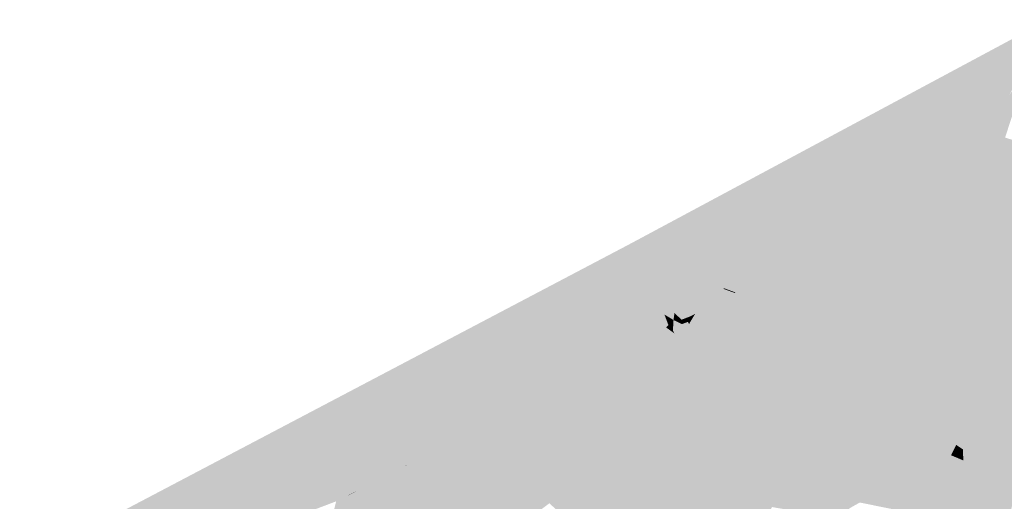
# Model space of a CAD drawing. Header units: metres. Extents: x 164696 to 183842, y 382615 to 387356.
# Tile 1042 of 1056: x 182773.82 to 182777.69, y 386686.13 to 386688.03. Entities that reach past the tile are written whole.
import ezdxf

# ---------------------------------------------------------------- set-up
doc = ezdxf.new("R2010")
doc.units = ezdxf.units.M
doc.layers.add('C3D-SURFACE_TINSURFACE', color=7, linetype='Continuous')

msp = doc.modelspace()

# ---------------------------------------------------------------- linework, layer by layer
at = {"layer": 'C3D-SURFACE_TINSURFACE', "color": 1, "linetype": 'Continuous', "lineweight": -3, "true_color": 0xe60000}
for points in [[(182777.503, 386687.6189), (182777.8627, 386688.0259), (182776.2243, 386687.1478)], [(182777.4827, 386687.4534), (182777.4957, 386687.4601), (182777.8627, 386688.0259)], [(182777.4827, 386687.4534), (182777.8627, 386688.0259), (182777.5189, 386687.5191)], [(182777.5086, 386687.4668), (182777.8627, 386688.0259), (182777.4957, 386687.4601)], [(182777.54, 386687.6387), (182777.8627, 386688.0259), (182777.503, 386687.6189)], [(182777.5086, 386687.4668), (182777.5642, 386687.5426), (182777.8627, 386688.0259)], [(182777.5189, 386687.5191), (182777.8627, 386688.0259), (182777.5641, 386687.6086)], [(182777.5769, 386687.6584), (182777.8627, 386688.0259), (182777.54, 386687.6387)], [(182777.5641, 386687.6086), (182777.8627, 386688.0259), (182777.5769, 386687.6584)], [(182777.5869, 386687.5544), (182777.8627, 386688.0259), (182777.5642, 386687.5426)], [(182777.6096, 386687.5661), (182777.8627, 386688.0259), (182777.5869, 386687.5544)], [(182777.6096, 386687.5661), (182777.7091, 386687.7272), (182777.8627, 386688.0259)], [(182777.503, 386687.6189), (182776.2243, 386687.1478), (182776.9269, 386687.2718)], [(182777.4773, 386687.4029), (182777.5295, 386687.382), (182777.4957, 386687.4601)], [(182777.4827, 386687.4534), (182777.4773, 386687.4029), (182777.4957, 386687.4601)], [(182777.5086, 386687.4668), (182777.4957, 386687.4601), (182777.5448, 386687.3701)], [(182777.5448, 386687.3701), (182777.4957, 386687.4601), (182777.5336, 386687.3836)], [(182777.5295, 386687.382), (182777.5336, 386687.3836), (182777.4957, 386687.4601)], [(182776.9269, 386687.2718), (182776.2243, 386687.1478), (182776.8873, 386687.245)], [(182776.961, 386687.246), (182776.2243, 386687.1478), (182776.94, 386687.2331)], [(182776.961, 386687.246), (182776.8873, 386687.245), (182776.2243, 386687.1478)], [(182776.94, 386687.2331), (182776.2243, 386687.1478), (182776.919, 386687.2201)], [(182777.0102, 386687.2171), (182776.919, 386687.2201), (182776.2243, 386687.1478)], [(182777.0102, 386687.2171), (182776.2243, 386687.1478), (182776.7954, 386687.1884)], [(182776.7954, 386687.1884), (182776.2243, 386687.1478), (182776.777, 386687.1771)], [(182776.777, 386687.1771), (182776.2243, 386687.1478), (182776.7587, 386687.1658)], [(182776.7587, 386687.1658), (182776.2243, 386687.1478), (182776.7403, 386687.1545)], [(182775.3678, 386686.4718), (182776.2243, 386687.1478), (182773.8178, 386685.8816)], [(182775.1379, 386686.1706), (182775.2508, 386686.2271), (182776.2243, 386687.1478)], [(182775.1379, 386686.1706), (182776.2243, 386687.1478), (182775.1939, 386686.2347)], [(182775.1939, 386686.2347), (182776.2243, 386687.1478), (182775.3678, 386686.4718)], [(182775.3092, 386686.2577), (182776.2243, 386687.1478), (182775.2508, 386686.2271)], [(182775.3092, 386686.2577), (182775.4033, 386686.3412), (182776.2243, 386687.1478)], [(182775.343, 386686.276), (182775.4435, 386686.3327), (182776.2243, 386687.1478)], [(182775.343, 386686.276), (182776.2243, 386687.1478), (182775.4033, 386686.3412)], [(182775.4435, 386686.3327), (182775.4651, 386686.3458), (182776.2243, 386687.1478)], [(182775.4866, 386686.3588), (182776.2243, 386687.1478), (182775.4651, 386686.3458)], [(182775.5082, 386686.3718), (182776.2243, 386687.1478), (182775.4866, 386686.3588)], [(182775.5298, 386686.3848), (182776.2243, 386687.1478), (182775.5082, 386686.3718)], [(182775.5298, 386686.3848), (182775.5514, 386686.3979), (182776.2243, 386687.1478)], [(182775.5622, 386686.4044), (182776.2243, 386687.1478), (182775.5514, 386686.3979)], [(182775.5622, 386686.4044), (182775.6272, 386686.4723), (182776.2243, 386687.1478)], [(182775.647, 386686.4842), (182776.2243, 386687.1478), (182775.6272, 386686.4723)], [(182775.647, 386686.4842), (182775.7464, 386686.5892), (182776.2243, 386687.1478)], [(182775.7996, 386686.6234), (182776.2243, 386687.1478), (182775.7464, 386686.5892)], [(182775.8625, 386686.6574), (182776.2243, 386687.1478), (182775.7996, 386686.6234)], [(182775.9254, 386686.6914), (182776.2243, 386687.1478), (182775.8625, 386686.6574)], [(182775.9692, 386686.7146), (182776.2243, 386687.1478), (182775.9254, 386686.6914)], [(182775.9902, 386686.7248), (182776.2243, 386687.1478), (182775.9692, 386686.7146)], [(182775.9896, 386686.6403), (182776.0063, 386686.6484), (182776.2243, 386687.1478)], [(182775.9896, 386686.6403), (182776.2243, 386687.1478), (182776.0321, 386686.7452)], [(182775.9902, 386686.7248), (182776.0378, 386686.7866), (182776.2243, 386687.1478)], [(182776.0063, 386686.6484), (182776.0329, 386686.6614), (182776.2243, 386687.1478)], [(182776.0321, 386686.7452), (182776.2243, 386687.1478), (182776.0378, 386686.7866)], [(182776.0596, 386686.6744), (182776.2243, 386687.1478), (182776.0329, 386686.6614)], [(182776.0862, 386686.6874), (182776.2243, 386687.1478), (182776.0596, 386686.6744)], [(182776.0862, 386686.6874), (182776.1129, 386686.7003), (182776.2243, 386687.1478)], [(182776.1129, 386686.7003), (182776.2525, 386687.0954), (182776.2243, 386687.1478)], [(182776.8878, 386687.1416), (182776.7403, 386687.1545), (182776.2243, 386687.1478)], [(182776.5544, 386687.015), (182776.5853, 386687.0163), (182776.2243, 386687.1478)], [(182776.5544, 386687.015), (182776.2243, 386687.1478), (182776.2525, 386687.0954)], [(182776.6269, 386687.0394), (182776.2243, 386687.1478), (182776.5853, 386687.0163)], [(182776.6717, 386687.0662), (182776.2243, 386687.1478), (182776.6269, 386687.0394)], [(182776.6717, 386687.0662), (182776.655, 386687.0998), (182776.2243, 386687.1478)], [(182776.6942, 386687.1232), (182776.2243, 386687.1478), (182776.655, 386687.0998)], [(182776.8878, 386687.1416), (182776.2243, 386687.1478), (182776.6942, 386687.1232)], [(182776.1129, 386686.7003), (182776.1396, 386686.7133), (182776.2525, 386687.0954)], [(182776.1396, 386686.7133), (182776.2701, 386687.062), (182776.2525, 386687.0954)], [(182776.5854, 386686.9713), (182776.2525, 386687.0954), (182776.2701, 386687.062)], [(182776.5854, 386686.9713), (182776.5366, 386687.0055), (182776.2525, 386687.0954)], [(182776.5544, 386687.015), (182776.2525, 386687.0954), (182776.5366, 386687.0055)], [(182776.1396, 386686.7133), (182776.2878, 386687.0286), (182776.2701, 386687.062)], [(182776.6075, 386686.9402), (182776.2701, 386687.062), (182776.2878, 386687.0286)], [(182776.6298, 386686.9519), (182776.5876, 386686.9672), (182776.2701, 386687.062)], [(182776.6298, 386686.9519), (182776.2701, 386687.062), (182776.6075, 386686.9402)], [(182776.5854, 386686.9713), (182776.2701, 386687.062), (182776.5876, 386686.9672)], [(182776.1396, 386686.7133), (182776.1776, 386686.7262), (182776.2878, 386687.0286)], [(182776.2575, 386686.8943), (182776.2878, 386687.0286), (182776.1776, 386686.7262)], [(182776.2575, 386686.8943), (182776.3002, 386687.0052), (182776.2878, 386687.0286)], [(182776.3885, 386686.9746), (182776.5821, 386686.9268), (182776.2878, 386687.0286)], [(182776.3885, 386686.9746), (182776.2878, 386687.0286), (182776.3002, 386687.0052)], [(182776.5821, 386686.9268), (182776.6075, 386686.9402), (182776.2878, 386687.0286)], [(182776.4311, 386686.9542), (182776.5821, 386686.9268), (182776.3885, 386686.9746)], [(182776.4311, 386686.9542), (182776.4691, 386686.9315), (182776.5567, 386686.9133)], [(182776.4311, 386686.9542), (182776.5567, 386686.9133), (182776.5821, 386686.9268)], [(182776.544, 386686.9066), (182776.5567, 386686.9133), (182776.4691, 386686.9315)], [(182776.5283, 386686.8223), (182776.5231, 386686.7774), (182776.5821, 386686.9268)], [(182776.5313, 386686.7602), (182776.5821, 386686.9268), (182776.5231, 386686.7774)], [(182776.5283, 386686.8223), (182776.5821, 386686.9268), (182776.5567, 386686.9133)], [(182776.5313, 386686.7602), (182776.5419, 386686.7658), (182776.6075, 386686.9402)], [(182776.5313, 386686.7602), (182776.6075, 386686.9402), (182776.5821, 386686.9268)], [(182776.5501, 386686.7487), (182776.6075, 386686.9402), (182776.5419, 386686.7658)], [(182776.6298, 386686.9519), (182776.6075, 386686.9402), (182776.5501, 386686.7487)], [(182776.2575, 386686.8943), (182776.1776, 386686.7262), (182776.2383, 386686.7563)], [(182776.2575, 386686.8943), (182776.2383, 386686.7563), (182776.2853, 386686.9235)], [(182776.2853, 386686.9235), (182776.2383, 386686.7563), (182776.2878, 386686.8762)], [(182776.2878, 386686.8762), (182776.2991, 386686.7864), (182776.3131, 386686.8887)], [(182776.3131, 386686.8887), (182776.2991, 386686.7864), (182776.3271, 386686.8628)], [(182776.5283, 386686.8223), (182776.5567, 386686.9133), (182776.5298, 386686.8494)], [(182776.544, 386686.9066), (182776.5298, 386686.8494), (182776.5567, 386686.9133)], [(182776.2878, 386686.8762), (182776.2383, 386686.7563), (182776.2991, 386686.7864)], [(182776.3535, 386686.8669), (182776.3271, 386686.8628), (182776.2991, 386686.7864)], [(182776.3535, 386686.8669), (182776.2991, 386686.7864), (182776.3599, 386686.8164)], [(182776.3535, 386686.8669), (182776.3599, 386686.8164), (182776.369, 386686.8255)], [(182776.3931, 386686.8731), (182776.455, 386686.8596), (182776.4145, 386686.8813)], [(182776.3931, 386686.8731), (182776.4139, 386686.8463), (182776.4206, 386686.8465)], [(182776.3931, 386686.8731), (182776.4206, 386686.8465), (182776.455, 386686.8596)], [(182776.4741, 386686.8697), (182776.4145, 386686.8813), (182776.455, 386686.8596)], [(182776.4219, 386686.8291), (182776.455, 386686.8596), (182776.4206, 386686.8465)], [(182776.4219, 386686.8291), (182776.446, 386686.8382), (182776.455, 386686.8596)], [(182776.4502, 386686.8294), (182776.455, 386686.8596), (182776.446, 386686.8382)], [(182776.4741, 386686.8697), (182776.455, 386686.8596), (182776.4502, 386686.8294)], [(182776.3928, 386686.7925), (182776.3599, 386686.8164), (182776.2991, 386686.7864)], [(182776.3869, 386686.8047), (182776.369, 386686.8255), (182776.3599, 386686.8164)], [(182776.3869, 386686.8047), (182776.3599, 386686.8164), (182776.3928, 386686.7925)], [(182776.4219, 386686.8291), (182776.4206, 386686.8465), (182776.4139, 386686.8463)], [(182776.3526, 386686.7282), (182776.2991, 386686.7864), (182776.2383, 386686.7563)], [(182776.3928, 386686.7925), (182776.2991, 386686.7864), (182776.369, 386686.7727)], [(182776.3526, 386686.7282), (182776.383, 386686.7432), (182776.2991, 386686.7864)], [(182776.369, 386686.7727), (182776.2991, 386686.7864), (182776.376, 386686.7579)], [(182776.376, 386686.7579), (182776.2991, 386686.7864), (182776.383, 386686.7432)], [(182776.3363, 386686.6838), (182776.2383, 386686.7563), (182776.1776, 386686.7262)], [(182776.3363, 386686.6838), (182776.3881, 386686.6892), (182776.2383, 386686.7563)], [(182776.3799, 386686.7064), (182776.3526, 386686.7282), (182776.2383, 386686.7563)], [(182776.3799, 386686.7064), (182776.2383, 386686.7563), (182776.3881, 386686.6892)], [(182776.1791, 386686.6636), (182776.1129, 386686.7003), (182776.0862, 386686.6874)], [(182776.1129, 386686.7003), (182776.1776, 386686.7262), (182776.1396, 386686.7133)], [(182776.24, 386686.6616), (182776.1776, 386686.7262), (182776.1129, 386686.7003)], [(182776.1791, 386686.6636), (182776.24, 386686.6616), (182776.1129, 386686.7003)], [(182776.24, 386686.6616), (182776.2844, 386686.6795), (182776.1776, 386686.7262)], [(182776.3363, 386686.6838), (182776.1776, 386686.7262), (182776.2844, 386686.6795)], [(182775.9255, 386686.3752), (182775.9238, 386686.3463), (182776.0329, 386686.6614)], [(182775.9455, 386686.3849), (182776.0329, 386686.6614), (182775.9238, 386686.3463)], [(182775.9255, 386686.3752), (182776.0329, 386686.6614), (182776.0063, 386686.6484)], [(182775.9455, 386686.3849), (182776.0596, 386686.6744), (182776.0329, 386686.6614)], [(182776.0108, 386686.1509), (182776.0596, 386686.6744), (182775.9455, 386686.3849)], [(182776.0108, 386686.1509), (182776.2125, 386686.6263), (182776.0596, 386686.6744)], [(182776.1854, 386686.6516), (182776.0862, 386686.6874), (182776.0596, 386686.6744)], [(182776.1854, 386686.6516), (182776.0596, 386686.6744), (182776.2125, 386686.6263)], [(182776.1791, 386686.6636), (182776.0862, 386686.6874), (182776.1854, 386686.6516)], [(182775.9255, 386686.3752), (182776.0063, 386686.6484), (182775.9896, 386686.6403)], [(182775.3678, 386686.4718), (182773.8178, 386685.8816), (182774.4319, 386685.9794)], [(182775.6166, 386686.3414), (182775.5298, 386686.3848), (182775.5082, 386686.3718)], [(182775.6166, 386686.3414), (182775.5514, 386686.3979), (182775.5298, 386686.3848)], [(182775.5622, 386686.4044), (182775.5514, 386686.3979), (182775.6328, 386686.3512)], [(182775.6166, 386686.3414), (182775.6328, 386686.3512), (182775.5514, 386686.3979)], [(182775.6889, 386686.2543), (182775.4866, 386686.3588), (182775.4651, 386686.3458)], [(182775.6927, 386686.2915), (182775.5082, 386686.3718), (182775.4866, 386686.3588)], [(182775.6927, 386686.2915), (182775.4866, 386686.3588), (182775.7307, 386686.2666)], [(182775.7307, 386686.2666), (182775.4866, 386686.3588), (182775.6889, 386686.2543)], [(182775.6166, 386686.3414), (182775.5082, 386686.3718), (182775.6927, 386686.2915)], [(182775.3406, 386686.2743), (182775.4003, 386686.3067), (182775.4219, 386686.3197)], [(182775.3406, 386686.2743), (182775.4219, 386686.3197), (182775.3442, 386686.2765)], [(182775.3442, 386686.2765), (182775.4435, 386686.3327), (182775.343, 386686.276)], [(182775.3442, 386686.2765), (182775.4219, 386686.3197), (182775.4435, 386686.3327)], [(182775.6457, 386686.2283), (182775.4219, 386686.3197), (182775.4003, 386686.3067)], [(182775.6565, 386686.2348), (182775.4435, 386686.3327), (182775.4219, 386686.3197)], [(182775.6457, 386686.2283), (182775.6565, 386686.2348), (182775.4219, 386686.3197)], [(182775.7046, 386686.2261), (182775.4651, 386686.3458), (182775.4435, 386686.3327)], [(182775.6565, 386686.2348), (182775.7046, 386686.2261), (182775.4435, 386686.3327)], [(182775.7046, 386686.2261), (182775.7136, 386686.2315), (182775.4651, 386686.3458)], [(182775.6889, 386686.2543), (182775.4651, 386686.3458), (182775.7136, 386686.2315)], [(182775.3412, 386686.2743), (182775.4003, 386686.3067), (182775.3406, 386686.2743)], [(182775.3412, 386686.2743), (182775.3787, 386686.2937), (182775.4003, 386686.3067)], [(182775.3412, 386686.2743), (182775.6399, 386686.2092), (182775.3787, 386686.2937)], [(182775.6399, 386686.2092), (182775.4003, 386686.3067), (182775.3787, 386686.2937)], [(182775.6399, 386686.2092), (182775.7133, 386686.193), (182775.4003, 386686.3067)], [(182775.7133, 386686.193), (182775.6457, 386686.2283), (182775.4003, 386686.3067)], [(182775.3092, 386686.2577), (182775.2508, 386686.2271), (182775.1769, 386685.9052)], [(182775.1366, 386686.1691), (182775.173, 386686.1864), (182775.2508, 386686.2271)], [(182775.1366, 386686.1691), (182775.2508, 386686.2271), (182775.1379, 386686.1706)], [(182775.1602, 386686.1358), (182775.1993, 386686.0905), (182775.2508, 386686.2271)], [(182775.1602, 386686.1358), (182775.2508, 386686.2271), (182775.173, 386686.1864)], [(182775.1662, 386685.922), (182775.2508, 386686.2271), (182775.1993, 386686.0905)], [(182775.1769, 386685.9052), (182775.2508, 386686.2271), (182775.1662, 386685.922)], [(182775.1366, 386686.1691), (182775.1516, 386686.1329), (182775.173, 386686.1864)], [(182775.1516, 386686.1329), (182775.1605, 386686.1475), (182775.173, 386686.1864)], [(182775.1602, 386686.1358), (182775.173, 386686.1864), (182775.1605, 386686.1475)]]:
    msp.add_solid(points, dxfattribs=at)
at = {"layer": 'C3D-SURFACE_TINSURFACE', "color": 11, "linetype": 'Continuous', "lineweight": -3, "true_color": 0xff8585}
for points in [[(182777.6252, 386687.5273), (182777.6512, 386687.5407), (182777.7701, 386687.8137)], [(182777.6252, 386687.5273), (182777.7701, 386687.8137), (182777.7588, 386687.8078)], [(182777.6252, 386687.5273), (182777.7588, 386687.8078), (182777.7091, 386687.7272)], [(182777.6512, 386687.5407), (182777.7544, 386687.7507), (182777.7701, 386687.8137)], [(182777.6512, 386687.5407), (182777.6771, 386687.5542), (182777.7544, 386687.7507)], [(182777.6771, 386687.5542), (182777.6933, 386687.5626), (182777.7544, 386687.7507)], [(182777.6252, 386687.5273), (182777.7091, 386687.7272), (182777.5993, 386687.5139)], [(182777.5993, 386687.5139), (182777.7091, 386687.7272), (182777.6096, 386687.5661)], [(182777.2462, 386687.3282), (182777.3095, 386687.3621), (182777.54, 386687.6387)], [(182777.2462, 386687.3282), (182777.54, 386687.6387), (182777.503, 386687.6189)], [(182777.3095, 386687.3621), (182777.3729, 386687.3959), (182777.5769, 386687.6584)], [(182777.3095, 386687.3621), (182777.5769, 386687.6584), (182777.54, 386687.6387)], [(182777.3729, 386687.3959), (182777.5641, 386687.6086), (182777.5769, 386687.6584)], [(182777.2462, 386687.3282), (182777.503, 386687.6189), (182776.9269, 386687.2718)], [(182777.3729, 386687.3959), (182777.4362, 386687.4298), (182777.5641, 386687.6086)], [(182777.4362, 386687.4298), (182777.5189, 386687.5191), (182777.5641, 386687.6086)], [(182777.5216, 386687.4736), (182777.5475, 386687.487), (182777.5869, 386687.5544)], [(182777.5216, 386687.4736), (182777.5869, 386687.5544), (182777.5642, 386687.5426)], [(182777.5475, 386687.487), (182777.5734, 386687.5004), (182777.6096, 386687.5661)], [(182777.5475, 386687.487), (182777.6096, 386687.5661), (182777.5869, 386687.5544)], [(182777.5993, 386687.5139), (182777.6096, 386687.5661), (182777.5734, 386687.5004)], [(182778.1817, 386687.3829), (182777.6771, 386687.5542), (182777.6512, 386687.5407)], [(182778.1648, 386687.4139), (182777.6933, 386687.5626), (182777.6771, 386687.5542)], [(182778.1817, 386687.3829), (182778.1648, 386687.4139), (182777.6771, 386687.5542)], [(182777.4362, 386687.4298), (182777.4698, 386687.4467), (182777.5189, 386687.5191)], [(182777.4698, 386687.4467), (182777.4827, 386687.4534), (182777.5189, 386687.5191)], [(182777.5216, 386687.4736), (182777.5642, 386687.5426), (182777.5086, 386687.4668)], [(182778.2156, 386687.321), (182777.5993, 386687.5139), (182777.5734, 386687.5004)], [(182778.1987, 386687.3519), (182777.6252, 386687.5273), (182777.5993, 386687.5139)], [(182778.2156, 386687.321), (182778.1987, 386687.3519), (182777.5993, 386687.5139)], [(182778.1987, 386687.3519), (182777.6512, 386687.5407), (182777.6252, 386687.5273)], [(182778.1987, 386687.3519), (182778.1817, 386687.3829), (182777.6512, 386687.5407)], [(182777.9871, 386686.5599), (182777.5216, 386687.4736), (182777.5086, 386687.4668)], [(182777.9871, 386686.5599), (182777.5475, 386687.487), (182777.5216, 386687.4736)], [(182778.2326, 386687.29), (182777.5734, 386687.5004), (182777.5475, 386687.487)], [(182778.023, 386686.5778), (182777.5475, 386687.487), (182777.9871, 386686.5599)], [(182778.2326, 386687.29), (182777.5475, 386687.487), (182778.023, 386686.5778)], [(182778.2326, 386687.29), (182778.2156, 386687.321), (182777.5734, 386687.5004)], [(182777.2525, 386686.817), (182777.4698, 386687.4467), (182777.4362, 386687.4298)], [(182777.2525, 386686.817), (182777.2751, 386686.7739), (182777.4698, 386687.4467)], [(182777.2751, 386686.7739), (182777.4773, 386687.4029), (182777.4827, 386687.4534)], [(182777.2751, 386686.7739), (182777.4827, 386687.4534), (182777.4698, 386687.4467)], [(182777.9871, 386686.5599), (182777.5086, 386687.4668), (182777.5448, 386687.3701)], [(182777.2525, 386686.817), (182777.4362, 386687.4298), (182777.3729, 386687.3959)], [(182777.2525, 386686.817), (182777.3729, 386687.3959), (182777.3095, 386687.3621)], [(182777.901, 386686.5222), (182777.4773, 386687.4029), (182777.2751, 386686.7739)], [(182777.901, 386686.5222), (182777.5295, 386687.382), (182777.4773, 386687.4029)], [(182777.2525, 386686.817), (182777.3095, 386687.3621), (182777.2462, 386687.3282)], [(182777.9513, 386686.542), (182777.5336, 386687.3836), (182777.5295, 386687.382)], [(182777.9513, 386686.542), (182777.5295, 386687.382), (182777.901, 386686.5222)], [(182777.9513, 386686.542), (182777.5448, 386687.3701), (182777.5336, 386687.3836)], [(182777.9513, 386686.542), (182777.9871, 386686.5599), (182777.5448, 386687.3701)], [(182777.1886, 386687.2893), (182777.2462, 386687.3282), (182776.9269, 386687.2718)], [(182777.2525, 386686.817), (182777.2462, 386687.3282), (182777.1886, 386687.2893)], [(182777.1886, 386687.2893), (182776.8873, 386687.245), (182776.961, 386687.246)], [(182777.1886, 386687.2893), (182776.9269, 386687.2718), (182776.8873, 386687.245)], [(182777.1886, 386687.2893), (182776.961, 386687.246), (182777.1619, 386687.2728)], [(182777.2525, 386686.817), (182777.1886, 386687.2893), (182777.1619, 386687.2728)], [(182777.1084, 386687.2398), (182776.919, 386687.2201), (182777.0102, 386687.2171)], [(182777.1084, 386687.2398), (182776.94, 386687.2331), (182776.919, 386687.2201)], [(182777.1084, 386687.2398), (182777.1351, 386687.2563), (182776.94, 386687.2331)], [(182777.1351, 386687.2563), (182776.961, 386687.246), (182776.94, 386687.2331)], [(182777.1351, 386687.2563), (182777.1619, 386687.2728), (182776.961, 386687.246)], [(182777.1084, 386687.2398), (182777.0102, 386687.2171), (182777.0817, 386687.2234)], [(182777.2525, 386686.817), (182777.1084, 386687.2398), (182777.0817, 386687.2234)], [(182777.2525, 386686.817), (182777.1351, 386687.2563), (182777.1084, 386687.2398)], [(182777.2525, 386686.817), (182777.1619, 386687.2728), (182777.1351, 386687.2563)], [(182777.055, 386687.2069), (182777.0102, 386687.2171), (182776.7954, 386687.1884)], [(182777.0282, 386687.1904), (182777.055, 386687.2069), (182776.7954, 386687.1884)], [(182777.055, 386687.2069), (182777.0817, 386687.2234), (182777.0102, 386687.2171)], [(182777.2525, 386686.817), (182777.055, 386687.2069), (182777.0282, 386687.1904)], [(182777.2525, 386686.817), (182777.0817, 386687.2234), (182777.055, 386687.2069)], [(182776.9748, 386687.1575), (182776.7587, 386687.1658), (182776.7403, 386687.1545)], [(182777.0015, 386687.174), (182776.777, 386687.1771), (182776.7587, 386687.1658)], [(182776.9748, 386687.1575), (182777.0015, 386687.174), (182776.7587, 386687.1658)], [(182777.0015, 386687.174), (182777.0282, 386687.1904), (182776.777, 386687.1771)], [(182777.0282, 386687.1904), (182776.7954, 386687.1884), (182776.777, 386687.1771)], [(182777.2525, 386686.817), (182777.0015, 386687.174), (182776.9748, 386687.1575)], [(182777.2525, 386686.817), (182777.0282, 386687.1904), (182777.0015, 386687.174)], [(182776.8508, 386687.078), (182776.6942, 386687.1232), (182776.655, 386687.0998)], [(182776.9078, 386687.112), (182776.8878, 386687.1416), (182776.6942, 386687.1232)], [(182776.8508, 386687.078), (182776.9078, 386687.112), (182776.6942, 386687.1232)], [(182776.9748, 386687.1575), (182776.7403, 386687.1545), (182776.8878, 386687.1416)], [(182776.9748, 386687.1575), (182776.8878, 386687.1416), (182776.9481, 386687.141)], [(182776.9078, 386687.112), (182776.9481, 386687.141), (182776.8878, 386687.1416)], [(182777.2525, 386686.817), (182776.9481, 386687.141), (182776.9078, 386687.112)], [(182777.2525, 386686.817), (182776.9748, 386687.1575), (182776.9481, 386687.141)], [(182776.8508, 386687.078), (182776.655, 386687.0998), (182776.6717, 386687.0662)], [(182777.2525, 386686.817), (182776.9078, 386687.112), (182776.8508, 386687.078)], [(182776.7367, 386687.0099), (182776.6717, 386687.0662), (182776.6269, 386687.0394)], [(182776.8508, 386687.078), (182776.6717, 386687.0662), (182776.7938, 386687.0439)], [(182776.7367, 386687.0099), (182776.7938, 386687.0439), (182776.6717, 386687.0662)], [(182777.2525, 386686.817), (182776.7938, 386687.0439), (182776.7367, 386687.0099)], [(182777.2525, 386686.817), (182776.8508, 386687.078), (182776.7938, 386687.0439)], [(182776.3055, 386686.9952), (182776.3002, 386687.0052), (182776.2575, 386686.8943)], [(182776.3055, 386686.9952), (182776.3885, 386686.9746), (182776.3002, 386687.0052)], [(182776.6584, 386686.9671), (182776.5544, 386687.015), (182776.5366, 386687.0055)], [(182776.6584, 386686.9671), (182776.5366, 386687.0055), (182776.5854, 386686.9713)], [(182776.5489, 386686.5207), (182776.7367, 386687.0099), (182776.6838, 386686.9805)], [(182776.5489, 386686.5207), (182776.5783, 386686.4648), (182776.7367, 386687.0099)], [(182776.6838, 386686.9805), (182776.5853, 386687.0163), (182776.5544, 386687.015)], [(182776.6584, 386686.9671), (182776.6838, 386686.9805), (182776.5544, 386687.015)], [(182777.2525, 386686.817), (182776.7367, 386687.0099), (182776.5783, 386686.4648)], [(182776.6838, 386686.9805), (182776.6269, 386687.0394), (182776.5853, 386687.0163)], [(182776.6838, 386686.9805), (182776.7367, 386687.0099), (182776.6269, 386687.0394)], [(182776.3055, 386686.9952), (182776.2575, 386686.8943), (182776.2853, 386686.9235)], [(182776.3232, 386686.9618), (182776.3055, 386686.9952), (182776.2853, 386686.9235)], [(182776.3232, 386686.9618), (182776.4311, 386686.9542), (182776.3055, 386686.9952)], [(182776.3055, 386686.9952), (182776.4311, 386686.9542), (182776.3885, 386686.9746)], [(182776.5091, 386686.6119), (182776.6584, 386686.9671), (182776.6329, 386686.9536)], [(182776.5489, 386686.5207), (182776.6584, 386686.9671), (182776.5091, 386686.6119)], [(182776.5489, 386686.5207), (182776.6838, 386686.9805), (182776.6584, 386686.9671)], [(182776.6329, 386686.9536), (182776.5854, 386686.9713), (182776.5876, 386686.9672)], [(182776.6584, 386686.9671), (182776.5854, 386686.9713), (182776.6329, 386686.9536)], [(182776.6329, 386686.9536), (182776.5876, 386686.9672), (182776.6298, 386686.9519)], [(182776.3232, 386686.9618), (182776.2853, 386686.9235), (182776.2878, 386686.8762)], [(182776.3232, 386686.9618), (182776.2878, 386686.8762), (182776.3131, 386686.8887)], [(182776.3471, 386686.9174), (182776.3232, 386686.9618), (182776.3131, 386686.8887)], [(182776.3232, 386686.9618), (182776.3471, 386686.9174), (182776.5059, 386686.8864)], [(182776.3232, 386686.9618), (182776.5059, 386686.8864), (182776.5313, 386686.8999)], [(182776.3232, 386686.9618), (182776.5313, 386686.8999), (182776.544, 386686.9066)], [(182776.3232, 386686.9618), (182776.544, 386686.9066), (182776.4691, 386686.9315)], [(182776.3232, 386686.9618), (182776.4691, 386686.9315), (182776.4311, 386686.9542)], [(182776.5091, 386686.6119), (182776.6329, 386686.9536), (182776.6298, 386686.9519)], [(182776.5091, 386686.6119), (182776.6298, 386686.9519), (182776.5501, 386686.7487)], [(182776.3471, 386686.9174), (182776.3131, 386686.8887), (182776.3271, 386686.8628)], [(182776.3471, 386686.9174), (182776.3271, 386686.8628), (182776.3535, 386686.8669)], [(182776.3892, 386686.8454), (182776.3471, 386686.9174), (182776.3535, 386686.8669)], [(182776.3892, 386686.8454), (182776.3931, 386686.8731), (182776.3471, 386686.9174)], [(182776.3471, 386686.9174), (182776.3931, 386686.8731), (182776.4145, 386686.8813)], [(182776.3471, 386686.9174), (182776.4145, 386686.8813), (182776.4741, 386686.8697)], [(182776.3471, 386686.9174), (182776.4741, 386686.8697), (182776.4805, 386686.873)], [(182776.3471, 386686.9174), (182776.4805, 386686.873), (182776.5059, 386686.8864)], [(182776.4529, 386686.7295), (182776.5313, 386686.8999), (182776.5059, 386686.8864)], [(182776.4529, 386686.7295), (182776.4669, 386686.7001), (182776.5313, 386686.8999)], [(182776.4669, 386686.7001), (182776.5298, 386686.8494), (182776.544, 386686.9066)], [(182776.4669, 386686.7001), (182776.544, 386686.9066), (182776.5313, 386686.8999)], [(182776.3892, 386686.8454), (182776.3535, 386686.8669), (182776.369, 386686.8255)], [(182776.3892, 386686.8454), (182776.4139, 386686.8463), (182776.3931, 386686.8731)], [(182776.4388, 386686.7589), (182776.4805, 386686.873), (182776.4741, 386686.8697)], [(182776.4388, 386686.7589), (182776.4529, 386686.7295), (182776.4805, 386686.873)], [(182776.4388, 386686.7589), (182776.4741, 386686.8697), (182776.4502, 386686.8294)], [(182776.4529, 386686.7295), (182776.5059, 386686.8864), (182776.4805, 386686.873)], [(182776.4669, 386686.7001), (182776.5283, 386686.8223), (182776.5298, 386686.8494)], [(182776.3892, 386686.8454), (182776.369, 386686.8255), (182776.3869, 386686.8047)], [(182776.3892, 386686.8454), (182776.3869, 386686.8047), (182776.4248, 386686.7883)], [(182776.3892, 386686.8454), (182776.4219, 386686.8291), (182776.4139, 386686.8463)], [(182776.3892, 386686.8454), (182776.4248, 386686.7883), (182776.4219, 386686.8291)], [(182776.4248, 386686.7883), (182776.446, 386686.8382), (182776.4219, 386686.8291)], [(182776.4248, 386686.7883), (182776.4502, 386686.8294), (182776.446, 386686.8382)], [(182776.4248, 386686.7883), (182776.4388, 386686.7589), (182776.4502, 386686.8294)], [(182776.4669, 386686.7001), (182776.481, 386686.6707), (182776.5283, 386686.8223)], [(182776.481, 386686.6707), (182776.5231, 386686.7774), (182776.5283, 386686.8223)], [(182777.2751, 386686.7739), (182777.2525, 386686.817), (182776.5783, 386686.4648)], [(182775.953, 386686.6225), (182776.0378, 386686.7866), (182775.9902, 386686.7248)], [(182775.953, 386686.6225), (182776.0321, 386686.7452), (182776.0378, 386686.7866)], [(182776.4388, 386686.7589), (182776.3928, 386686.7925), (182776.369, 386686.7727)], [(182776.4529, 386686.7295), (182776.4388, 386686.7589), (182776.369, 386686.7727)], [(182776.4529, 386686.7295), (182776.369, 386686.7727), (182776.376, 386686.7579)], [(182776.4388, 386686.7589), (182776.4248, 386686.7883), (182776.3869, 386686.8047)], [(182776.4388, 386686.7589), (182776.3869, 386686.8047), (182776.3928, 386686.7925)], [(182776.481, 386686.6707), (182776.5313, 386686.7602), (182776.5231, 386686.7774)], [(182777.2751, 386686.7739), (182776.5783, 386686.4648), (182776.6078, 386686.4089)], [(182777.2977, 386686.7308), (182777.2751, 386686.7739), (182776.6078, 386686.4089)], [(182777.901, 386686.5222), (182777.2751, 386686.7739), (182777.2977, 386686.7308)], [(182775.953, 386686.6225), (182775.9796, 386686.6354), (182776.0321, 386686.7452)], [(182775.9796, 386686.6354), (182775.9896, 386686.6403), (182776.0321, 386686.7452)], [(182776.4669, 386686.7001), (182776.383, 386686.7432), (182776.3526, 386686.7282)], [(182776.4669, 386686.7001), (182776.4529, 386686.7295), (182776.376, 386686.7579)], [(182776.4669, 386686.7001), (182776.376, 386686.7579), (182776.383, 386686.7432)], [(182776.481, 386686.6707), (182776.495, 386686.6413), (182776.5313, 386686.7602)], [(182776.495, 386686.6413), (182776.5419, 386686.7658), (182776.5313, 386686.7602)], [(182776.495, 386686.6413), (182776.5501, 386686.7487), (182776.5419, 386686.7658)], [(182776.495, 386686.6413), (182776.5091, 386686.6119), (182776.5501, 386686.7487)], [(182775.8439, 386686.5669), (182775.8996, 386686.5965), (182775.9692, 386686.7146)], [(182775.8439, 386686.5669), (182775.9692, 386686.7146), (182775.9254, 386686.6914)], [(182775.8996, 386686.5965), (182775.9263, 386686.6095), (182775.9902, 386686.7248)], [(182775.8996, 386686.5965), (182775.9902, 386686.7248), (182775.9692, 386686.7146)], [(182775.953, 386686.6225), (182775.9902, 386686.7248), (182775.9263, 386686.6095)], [(182776.4669, 386686.7001), (182776.3526, 386686.7282), (182776.3799, 386686.7064)], [(182776.4669, 386686.7001), (182776.3799, 386686.7064), (182776.481, 386686.6707)], [(182776.495, 386686.6413), (182776.481, 386686.6707), (182776.3799, 386686.7064)], [(182776.495, 386686.6413), (182776.3799, 386686.7064), (182776.3881, 386686.6892)], [(182777.2977, 386686.7308), (182776.6078, 386686.4089), (182776.6275, 386686.3669)], [(182776.6437, 386686.3387), (182777.2977, 386686.7308), (182776.6275, 386686.3669)], [(182776.6437, 386686.3387), (182777.3203, 386686.6877), (182777.2977, 386686.7308)], [(182777.901, 386686.5222), (182777.2977, 386686.7308), (182777.3203, 386686.6877)], [(182775.6837, 386686.4804), (182775.7638, 386686.5236), (182775.8625, 386686.6574)], [(182775.6837, 386686.4804), (182775.8625, 386686.6574), (182775.7996, 386686.6234)], [(182775.7638, 386686.5236), (182775.8439, 386686.5669), (182775.9254, 386686.6914)], [(182775.7638, 386686.5236), (182775.9254, 386686.6914), (182775.8625, 386686.6574)], [(182776.5195, 386686.5765), (182776.24, 386686.6616), (182776.1791, 386686.6636)], [(182776.5489, 386686.5207), (182776.5195, 386686.5765), (182776.1791, 386686.6636)], [(182776.5489, 386686.5207), (182776.1791, 386686.6636), (182776.1854, 386686.6516)], [(182776.5195, 386686.5765), (182776.2844, 386686.6795), (182776.24, 386686.6616)], [(182776.5195, 386686.5765), (182776.3363, 386686.6838), (182776.2844, 386686.6795)], [(182776.495, 386686.6413), (182776.3881, 386686.6892), (182776.3363, 386686.6838)], [(182776.5195, 386686.5765), (182776.495, 386686.6413), (182776.3363, 386686.6838)], [(182776.6437, 386686.3387), (182776.6599, 386686.3105), (182777.3203, 386686.6877)], [(182776.6599, 386686.3105), (182777.3395, 386686.6471), (182777.3203, 386686.6877)], [(182777.901, 386686.5222), (182777.3203, 386686.6877), (182777.3395, 386686.6471)], [(182775.6161, 386686.4369), (182775.6837, 386686.4804), (182775.7996, 386686.6234)], [(182775.6161, 386686.4369), (182775.7996, 386686.6234), (182775.7464, 386686.5892)], [(182775.953, 386686.6225), (182775.8771, 386686.2113), (182775.9796, 386686.6354)], [(182775.9796, 386686.6354), (182775.8771, 386686.2113), (182775.9255, 386686.3752)], [(182775.953, 386686.6225), (182775.9263, 386686.6095), (182775.8771, 386686.2113)], [(182775.9796, 386686.6354), (182775.9255, 386686.3752), (182775.9896, 386686.6403)], [(182776.5489, 386686.5207), (182776.2125, 386686.6263), (182776.0108, 386686.1509)], [(182776.5489, 386686.5207), (182776.1854, 386686.6516), (182776.2125, 386686.6263)], [(182776.5195, 386686.5765), (182776.5091, 386686.6119), (182776.495, 386686.6413)], [(182776.6599, 386686.3105), (182777.2212, 386686.1835), (182777.3395, 386686.6471)], [(182777.2212, 386686.1835), (182777.3524, 386686.6216), (182777.3395, 386686.6471)], [(182777.2212, 386686.1835), (182777.3654, 386686.5962), (182777.3524, 386686.6216)], [(182777.901, 386686.5222), (182777.3395, 386686.6471), (182777.7907, 386686.4653)], [(182777.7907, 386686.4653), (182777.3395, 386686.6471), (182777.3524, 386686.6216)], [(182777.7907, 386686.4653), (182777.3524, 386686.6216), (182777.3654, 386686.5962)], [(182775.6161, 386686.4369), (182775.7464, 386686.5892), (182775.647, 386686.4842)], [(182775.8439, 386686.5669), (182775.8771, 386686.2113), (182775.8996, 386686.5965)], [(182775.8996, 386686.5965), (182775.8771, 386686.2113), (182775.9263, 386686.6095)], [(182776.5195, 386686.5765), (182776.5489, 386686.5207), (182776.5091, 386686.6119)], [(182777.2212, 386686.1835), (182777.3783, 386686.5708), (182777.3654, 386686.5962)], [(182777.7907, 386686.4653), (182777.3654, 386686.5962), (182777.4076, 386686.5336)], [(182777.3654, 386686.5962), (182777.3783, 386686.5708), (182777.4076, 386686.5336)], [(182775.7638, 386686.5236), (182775.8771, 386686.2113), (182775.8439, 386686.5669)], [(182777.3206, 386686.2391), (182777.3783, 386686.5708), (182777.2212, 386686.1835)], [(182777.3206, 386686.2391), (182777.4076, 386686.5336), (182777.3783, 386686.5708)], [(182775.6837, 386686.4804), (182775.8771, 386686.2113), (182775.7638, 386686.5236)], [(182776.5489, 386686.5207), (182776.0108, 386686.1509), (182776.0011, 386686.0462)], [(182776.5489, 386686.5207), (182776.0011, 386686.0462), (182776.5783, 386686.4648)], [(182777.3206, 386686.2391), (182777.4264, 386686.5017), (182777.4076, 386686.5336)], [(182777.3875, 386686.2676), (182777.4264, 386686.5017), (182777.3206, 386686.2391)], [(182777.3875, 386686.2676), (182777.4452, 386686.4698), (182777.4264, 386686.5017)], [(182777.7907, 386686.4653), (182777.4076, 386686.5336), (182777.6804, 386686.4085)], [(182777.6804, 386686.4085), (182777.4076, 386686.5336), (182777.4264, 386686.5017)], [(182777.6804, 386686.4085), (182777.4264, 386686.5017), (182777.4452, 386686.4698)], [(182774.8227, 386686.0417), (182775.3678, 386686.4718), (182774.4319, 386685.9794)], [(182774.8227, 386686.0417), (182775.1939, 386686.2347), (182775.3678, 386686.4718)], [(182775.5729, 386686.4109), (182775.6272, 386686.4723), (182775.5622, 386686.4044)], [(182775.5729, 386686.4109), (182775.5945, 386686.4239), (182775.647, 386686.4842)], [(182775.5729, 386686.4109), (182775.647, 386686.4842), (182775.6272, 386686.4723)], [(182775.6161, 386686.4369), (182775.647, 386686.4842), (182775.5945, 386686.4239)], [(182775.6161, 386686.4369), (182775.8771, 386686.2113), (182775.6837, 386686.4804)], [(182776.5783, 386686.4648), (182776.0011, 386686.0462), (182776.6078, 386686.4089)], [(182777.4108, 386686.2791), (182777.4452, 386686.4698), (182777.3875, 386686.2676)], [(182777.4108, 386686.2791), (182777.4723, 386686.4111), (182777.4452, 386686.4698)], [(182777.6804, 386686.4085), (182777.4452, 386686.4698), (182777.644, 386686.3948)], [(182777.6207, 386686.3833), (182777.644, 386686.3948), (182777.4452, 386686.4698)], [(182777.6207, 386686.3833), (182777.4452, 386686.4698), (182777.4723, 386686.4111)], [(182777.6358, 386686.0793), (182777.6761, 386686.0151), (182777.7907, 386686.4653)], [(182777.6358, 386686.0793), (182777.7907, 386686.4653), (182777.6804, 386686.4085)], [(182777.6761, 386686.0151), (182777.6939, 386685.9832), (182777.7907, 386686.4653)], [(182775.8771, 386686.2113), (182775.5945, 386686.4239), (182775.5729, 386686.4109)], [(182775.8771, 386686.2113), (182775.6161, 386686.4369), (182775.5945, 386686.4239)], [(182775.8771, 386686.2113), (182775.5729, 386686.4109), (182775.5622, 386686.4044)], [(182775.8771, 386686.2113), (182775.5622, 386686.4044), (182775.6328, 386686.3512)], [(182775.8771, 386686.2113), (182775.9455, 386686.3849), (182775.9238, 386686.3463)], [(182775.8771, 386686.2113), (182776.0108, 386686.1509), (182775.9455, 386686.3849)], [(182776.6078, 386686.4089), (182776.0011, 386686.0462), (182776.028, 386686.0122)], [(182776.6275, 386686.3669), (182776.6078, 386686.4089), (182776.028, 386686.0122)], [(182777.4108, 386686.2791), (182777.4341, 386686.2907), (182777.4723, 386686.4111)], [(182777.4723, 386686.4111), (182777.4341, 386686.2907), (182777.4574, 386686.3023)], [(182777.4723, 386686.4111), (182777.4574, 386686.3023), (182777.5011, 386686.3541)], [(182777.6207, 386686.3833), (182777.4723, 386686.4111), (182777.5973, 386686.3717)], [(182777.5973, 386686.3717), (182777.4723, 386686.4111), (182777.574, 386686.3601)], [(182777.574, 386686.3601), (182777.4723, 386686.4111), (182777.5507, 386686.3486)], [(182777.5507, 386686.3486), (182777.4723, 386686.4111), (182777.5011, 386686.3541)], [(182777.644, 386686.3948), (182777.5703, 386686.2106), (182777.5841, 386686.1829)], [(182777.6207, 386686.3833), (182777.5703, 386686.2106), (182777.644, 386686.3948)], [(182777.6073, 386686.1352), (182777.6804, 386686.4085), (182777.5841, 386686.1829)], [(182777.6804, 386686.4085), (182777.644, 386686.3948), (182777.5841, 386686.1829)], [(182777.6358, 386686.0793), (182777.6804, 386686.4085), (182777.6073, 386686.1352)], [(182775.8771, 386686.2113), (182775.6328, 386686.3512), (182775.6166, 386686.3414)], [(182775.8771, 386686.2113), (182775.9238, 386686.3463), (182775.9255, 386686.3752)], [(182776.6437, 386686.3387), (182776.6275, 386686.3669), (182776.028, 386686.0122)], [(182777.4807, 386686.3138), (182777.5011, 386686.3541), (182777.4574, 386686.3023)], [(182777.5041, 386686.3254), (182777.5011, 386686.3541), (182777.4807, 386686.3138)], [(182777.5507, 386686.3486), (182777.5011, 386686.3541), (182777.5274, 386686.337)], [(182777.5274, 386686.337), (182777.5011, 386686.3541), (182777.5041, 386686.3254)], [(182777.5507, 386686.3486), (182777.5274, 386686.337), (182777.529, 386686.2934)], [(182777.5507, 386686.3486), (182777.529, 386686.2934), (182777.5428, 386686.2658)], [(182777.5973, 386686.3717), (182777.5428, 386686.2658), (182777.5565, 386686.2382)], [(182777.5973, 386686.3717), (182777.574, 386686.3601), (182777.5428, 386686.2658)], [(182777.574, 386686.3601), (182777.5507, 386686.3486), (182777.5428, 386686.2658)], [(182777.6207, 386686.3833), (182777.5565, 386686.2382), (182777.5703, 386686.2106)], [(182777.6207, 386686.3833), (182777.5973, 386686.3717), (182777.5565, 386686.2382)], [(182775.3287, 386686.2679), (182775.4033, 386686.3412), (182775.3092, 386686.2577)], [(182775.3287, 386686.2679), (182775.343, 386686.276), (182775.4033, 386686.3412)], [(182775.8771, 386686.2113), (182775.6166, 386686.3414), (182775.6927, 386686.2915)], [(182776.6437, 386686.3387), (182776.028, 386686.0122), (182776.0556, 386685.9629)], [(182776.6599, 386686.3105), (182776.6437, 386686.3387), (182776.0556, 386685.9629)], [(182776.6761, 386686.2824), (182776.6599, 386686.3105), (182776.0556, 386685.9629)], [(182776.6599, 386686.3105), (182776.6761, 386686.2824), (182777.2212, 386686.1835)], [(182777.4807, 386686.3138), (182777.4574, 386686.3023), (182777.529, 386686.2934)], [(182777.5041, 386686.3254), (182777.4807, 386686.3138), (182777.529, 386686.2934)], [(182777.5274, 386686.337), (182777.5041, 386686.3254), (182777.529, 386686.2934)], [(182775.3287, 386686.2679), (182775.3442, 386686.2765), (182775.343, 386686.276)], [(182775.3287, 386686.2679), (182775.3406, 386686.2743), (182775.3442, 386686.2765)], [(182775.3287, 386686.2679), (182775.3412, 386686.2743), (182775.3406, 386686.2743)], [(182775.901, 386686.1248), (182775.3412, 386686.2743), (182775.3287, 386686.2679)], [(182775.901, 386686.1248), (182775.6399, 386686.2092), (182775.3412, 386686.2743)], [(182775.8771, 386686.2113), (182775.6927, 386686.2915), (182775.7307, 386686.2666)], [(182776.6761, 386686.2824), (182776.0556, 386685.9629), (182776.0857, 386685.9099)], [(182776.6922, 386686.2542), (182776.6761, 386686.2824), (182776.0857, 386685.9099)], [(182776.6922, 386686.2542), (182777.1218, 386686.128), (182776.6761, 386686.2824)], [(182776.6761, 386686.2824), (182777.1218, 386686.128), (182777.2212, 386686.1835)], [(182777.4108, 386686.2791), (182777.3875, 386686.2676), (182777.5703, 386686.2106)], [(182777.4108, 386686.2791), (182777.5565, 386686.2382), (182777.4341, 386686.2907)], [(182777.4108, 386686.2791), (182777.5703, 386686.2106), (182777.5565, 386686.2382)], [(182777.5428, 386686.2658), (182777.4574, 386686.3023), (182777.4341, 386686.2907)], [(182777.5565, 386686.2382), (182777.5428, 386686.2658), (182777.4341, 386686.2907)], [(182777.5428, 386686.2658), (182777.529, 386686.2934), (182777.4574, 386686.3023)], [(182774.8227, 386686.0417), (182775.1002, 386686.1517), (182775.1939, 386686.2347)], [(182775.1002, 386686.1517), (182775.1379, 386686.1706), (182775.1939, 386686.2347)], [(182775.103, 386685.5833), (182775.3287, 386686.2679), (182775.3092, 386686.2577)], [(182775.1244, 386685.5496), (182775.3287, 386686.2679), (182775.103, 386685.5833)], [(182775.103, 386685.5833), (182775.3092, 386686.2577), (182775.1769, 386685.9052)], [(182775.1244, 386685.5496), (182775.901, 386686.1248), (182775.3287, 386686.2679)], [(182775.8911, 386686.1499), (182775.6565, 386686.2348), (182775.6457, 386686.2283)], [(182775.8911, 386686.1499), (182775.7046, 386686.2261), (182775.6565, 386686.2348)], [(182775.8911, 386686.1499), (182775.7307, 386686.2666), (182775.6889, 386686.2543)], [(182775.8911, 386686.1499), (182775.6889, 386686.2543), (182775.7136, 386686.2315)], [(182775.8911, 386686.1499), (182775.7136, 386686.2315), (182775.7046, 386686.2261)], [(182775.8911, 386686.1499), (182775.8771, 386686.2113), (182775.7307, 386686.2666)], [(182776.6922, 386686.2542), (182776.0857, 386685.9099), (182776.5502, 386685.7789)], [(182776.7084, 386686.226), (182776.6922, 386686.2542), (182776.5502, 386685.7789)], [(182776.6922, 386686.2542), (182776.7084, 386686.226), (182777.1218, 386686.128)], [(182777.6073, 386686.1352), (182777.3206, 386686.2391), (182777.2212, 386686.1835)], [(182777.3875, 386686.2676), (182777.3206, 386686.2391), (182777.5841, 386686.1829)], [(182777.6073, 386686.1352), (182777.5841, 386686.1829), (182777.3206, 386686.2391)], [(182777.3875, 386686.2676), (182777.5841, 386686.1829), (182777.5703, 386686.2106)], [(182775.901, 386686.1248), (182775.7133, 386686.193), (182775.6399, 386686.2092)], [(182775.8911, 386686.1499), (182775.6457, 386686.2283), (182775.7133, 386686.193)], [(182775.8911, 386686.1499), (182775.7133, 386686.193), (182775.901, 386686.1248)], [(182775.8771, 386686.2113), (182776.0011, 386686.0462), (182776.0108, 386686.1509)], [(182775.8771, 386686.2113), (182775.9449, 386686.0844), (182776.0011, 386686.0462)], [(182775.8911, 386686.1499), (182775.9449, 386686.0844), (182775.8771, 386686.2113)], [(182776.7246, 386686.1978), (182776.7084, 386686.226), (182776.5502, 386685.7789)], [(182776.7246, 386686.1978), (182776.5502, 386685.7789), (182776.6332, 386685.8211)], [(182776.7468, 386686.161), (182776.7246, 386686.1978), (182776.6332, 386685.8211)], [(182776.7084, 386686.226), (182777.0877, 386686.1088), (182777.1218, 386686.128)], [(182776.7084, 386686.226), (182776.7246, 386686.1978), (182777.0877, 386686.1088)], [(182776.7246, 386686.1978), (182776.7468, 386686.161), (182777.0877, 386686.1088)], [(182775.0015, 386685.7589), (182775.1516, 386686.1329), (182775.1366, 386686.1691)], [(182775.0015, 386685.7589), (182775.1366, 386686.1691), (182775.1002, 386686.1517)], [(182775.1002, 386686.1517), (182775.1366, 386686.1691), (182775.1379, 386686.1706)], [(182776.7762, 386686.1102), (182776.7468, 386686.161), (182776.6332, 386685.8211)], [(182776.7468, 386686.161), (182777.067, 386686.0947), (182777.0877, 386686.1088)], [(182776.7468, 386686.161), (182777.0462, 386686.0807), (182777.067, 386686.0947)], [(182776.7468, 386686.161), (182777.0255, 386686.0667), (182777.0462, 386686.0807)], [(182776.7468, 386686.161), (182776.7762, 386686.1102), (182777.0255, 386686.0667)], [(182777.6761, 386686.0151), (182777.2212, 386686.1835), (182777.1218, 386686.128)], [(182777.6358, 386686.0793), (182777.6073, 386686.1352), (182777.2212, 386686.1835)], [(182777.6358, 386686.0793), (182777.2212, 386686.1835), (182777.6761, 386686.0151)], [(182774.8227, 386686.0417), (182775.0625, 386686.1326), (182775.1002, 386686.1517)], [(182774.9798, 386685.7979), (182775.1002, 386686.1517), (182775.0625, 386686.1326)], [(182775.0015, 386685.7589), (182775.1002, 386686.1517), (182774.9798, 386685.7979)], [(182775.0232, 386685.7198), (182775.1516, 386686.1329), (182775.0015, 386685.7589)], [(182775.0232, 386685.7198), (182775.1602, 386686.1358), (182775.1605, 386686.1475)], [(182775.0232, 386685.7198), (182775.1605, 386686.1475), (182775.1516, 386686.1329)], [(182775.0232, 386685.7198), (182775.0448, 386685.6808), (182775.1602, 386686.1358)], [(182775.0448, 386685.6808), (182775.1993, 386686.0905), (182775.1602, 386686.1358)], [(182775.8911, 386686.1499), (182775.901, 386686.1248), (182775.9449, 386686.0844)]]:
    msp.add_solid(points, dxfattribs=at)

doc.saveas('drawing.dxf')
